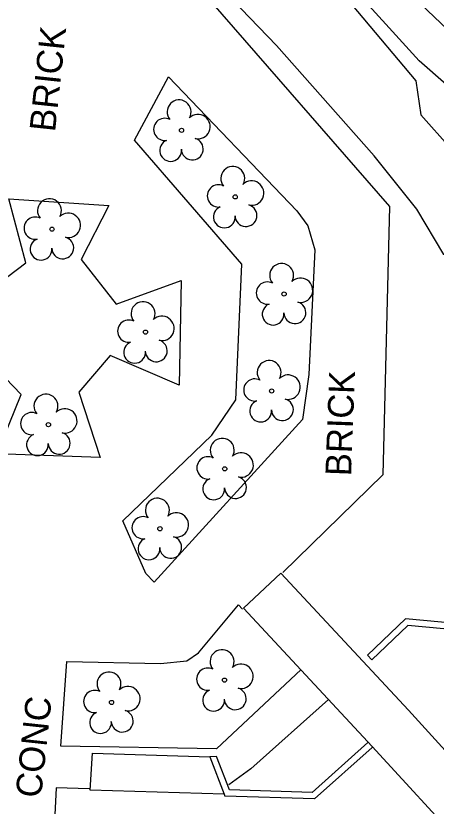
# Model space of a CAD drawing. Extents: x 2100323 to 2109811, y 740376 to 749755.
# Drawn here: x 2105730.4 to 2105795.7, y 741136.4 to 741259.2 of the extents above; entities that cross this region are included whole.
import ezdxf

# ---------------------------------------------------------------- set-up
doc = ezdxf.new("R2010")
doc.units = 0
for name, color, linetype in [('Exist Building', 7, 'Continuous'), ('Exist Other Culture Area Outline', 7, 'Continuous'), ('Exist Other Culture Area Outline Text', 7, 'Continuous'), ('Exist Roads Curbs', 7, 'Continuous'), ('Exist Vegetation Tree CELL', 7, 'Continuous'), ('Exist Vegetation Woods Line', 7, 'Continuous')]:
    doc.layers.add(name, color=color, linetype=linetype)

msp = doc.modelspace()

# ---------------------------------------------------------------- linework, layer by layer
at = {"layer": 'Exist Building'}
msp.add_lwpolyline([(2105826.62, 741201.03), (2105827.44, 741209.78), (2105827.35, 741214.07), (2105826.47, 741216.61), (2105824.04, 741219.49), (2105819.08, 741224.73), (2105814.62, 741229.34), (2105817.18, 741235.26), (2105813.1, 741239.74), (2105807.54, 741238.08), (2105797.26, 741248.54), (2105793.09, 741252.25), (2105781.64, 741264.87), (2105766.47, 741281.92)], dxfattribs=at)
at = {"layer": 'Exist Other Culture Area Outline'}
msp.add_line((2105785.7, 741159.17), (2105785.01, 741159.9), dxfattribs=at)
for points in [[(2105748.17, 741301.53), (2105747.71, 741295.42), (2105743.14, 741295.79), (2105742.43, 741282.09), (2105747.75, 741281.62), (2105746.78, 741267.37), (2105746.63, 741262.29), (2105760.61, 741261.52), (2105788.46, 741229.6), (2105787.43, 741187.92), (2105771.87, 741172.75)], [(2105775.92, 741203.5), (2105774.94, 741196.52), (2105751.87, 741171.22), (2105750.56, 741172.57), (2105747.03, 741180.78), (2105760.84, 741194.05), (2105764.59, 741199.57), (2105765.5, 741220.64), (2105748.83, 741239.92), (2105754.1, 741249.77), (2105774.06, 741228.95), (2105775.76, 741226.62), (2105776.86, 741222.89), (2105775.92, 741203.5)], [(2105725.05, 741206.75), (2105716.06, 741203.25), (2105716.77, 741219.75), (2105725, 741215.61), (2105731.92, 741220.86), (2105729.29, 741230.81), (2105744.84, 741229.76), (2105740.55, 741221.35), (2105745.95, 741214.42), (2105756.05, 741218.08), (2105755.77, 741201.86), (2105745.02, 741206.43), (2105740.15, 741200.73), (2105743.51, 741190.62), (2105727.4, 741191.19), (2105731.22, 741200.37), (2105725.05, 741206.75)], [(2105817.86, 741227.11), (2105827.76, 741216.44), (2105827.22, 741198.64), (2105816.44, 741187.44), (2105815.84, 741173.63), (2105804.7, 741163.25), (2105791.28, 741164.5), (2105785.7, 741159.17)], [(2105817.12, 741226.43), (2105826.75, 741216.06), (2105826.24, 741199.06), (2105815.46, 741187.86), (2105814.85, 741174.08), (2105804.35, 741164.29), (2105790.92, 741165.53), (2105785.01, 741159.9)], [(2105785.76, 741145.68), (2105765.76, 741167.18), (2105771.59, 741172.65), (2105791.43, 741151.32), (2105802.27, 741139.38), (2105811.55, 741147.82), (2105810.99, 741148.44), (2105811.5, 741160.45), (2105819.88, 741167.6), (2105831.95, 741167.08), (2105839.64, 741159.02), (2105839.31, 741147.69), (2105830.8, 741139.82), (2105829.98, 741121.54), (2105855.21, 741120.72)], [(2105758.76, 741160.23), (2105764.98, 741167.7), (2105765.62, 741167.04)], [(2105774.75, 741157.68), (2105761.59, 741145.34), (2105737.39, 741145.77), (2105738.3, 741158.91), (2105752.85, 741158.61), (2105756.95, 741159.01), (2105758.76, 741160.23)], [(2105778.97, 741152.98), (2105766.9, 741142.24), (2105763.47, 741139.74)], [(2105785.11, 741146.3), (2105776.43, 741138.55), (2105763.57, 741138.97), (2105761.56, 741144.15)], [(2105785.78, 741145.55), (2105776.8, 741137.54), (2105762.87, 741137.99)], [(2105860.63, 741112.2), (2105854.71, 741112.78), (2105855.03, 741115.78), (2105829.68, 741116.72), (2105808.88, 741117.36), (2105808.05, 741122.35), (2105818.45, 741121.95), (2105819.29, 741139.46), (2105815.46, 741143.63), (2105806.97, 741135.77), (2105800.34, 741129.83), (2105785.76, 741145.68)], [(2105742.3, 741144.65), (2105760.55, 741144.1), (2105762.77, 741138.27), (2105741.94, 741138.92), (2105742.3, 741144.65)], [(2105761.56, 741144.15), (2105760.55, 741144.1), (2105762.77, 741138.27), (2105762.87, 741137.99)], [(2105741.75, 741139.12), (2105736.65, 741139.25), (2105735.9, 741124.69), (2105760.9, 741123.93), (2105801.24, 741122.73), (2105807.91, 741122.57)]]:
    msp.add_lwpolyline(points, dxfattribs=at)
at = {"layer": 'Exist Roads Curbs'}
msp.add_lwpolyline([(2105835.68, 741246.28), (2105822.53, 741247.01), (2105819.69, 741247.18), (2105816.67, 741247.66), (2105812.11, 741248.72), (2105808.57, 741249.87), (2105805.04, 741251.29), (2105802.06, 741253.12), (2105798.57, 741256.06), (2105793.28, 741261.1), (2105785.84, 741269.15), (2105776.99, 741278.77), (2105769.75, 741286.77), (2105763.68, 741293.19), (2105760.82, 741295.72), (2105758.69, 741297.4), (2105756.81, 741298.6), (2105754.46, 741299.85), (2105752.53, 741300.62), (2105749.26, 741301.52), (2105747.88, 741301.83), (2105745.49, 741302.02), (2105743.41, 741302.05), (2105743.26, 741298.28)], dxfattribs=at)
at = {"layer": 'Exist Vegetation Tree CELL'}
for p, q in [((2105756.13, 741241.43), (2105756.13, 741241.43)), ((2105764.47, 741231.1), (2105764.47, 741231.1)), ((2105736, 741226.08), (2105736, 741226.08)), ((2105772.07, 741216), (2105772.07, 741216)), ((2105750.53, 741210.08), (2105750.53, 741210.08)), ((2105770.14, 741200.94), (2105770.14, 741200.94)), ((2105735.44, 741195.7), (2105735.44, 741195.7)), ((2105762.85, 741188.84), (2105762.85, 741188.84)), ((2105752.77, 741179.53), (2105752.77, 741179.53)), ((2105762.81, 741156.01), (2105762.81, 741156.01)), ((2105745.25, 741152.54), (2105745.25, 741152.54))]:
    msp.add_line(p, q, dxfattribs=at)
for centre in [(2105756.13, 741241.43), (2105764.47, 741231.1), (2105736, 741226.08), (2105772.07, 741216), (2105750.53, 741210.08), (2105770.14, 741200.94), (2105735.44, 741195.7), (2105762.85, 741188.84), (2105752.77, 741179.53), (2105762.81, 741156.01), (2105745.25, 741152.54)]:
    msp.add_circle(centre, 0.326, dxfattribs=at)
for centre, radius, start, end in [((2105755.75, 741244.31), 1.86, 330.1651, 219.7134), ((2105758.68, 741242.02), 1.9, 257.1011, 134.1999), ((2105753.52, 741241.59), 1.73, 62.6636, 279.3457), ((2105757.8, 741238.53), 1.7, 181.2822, 74.56), ((2105754.43, 741238.31), 1.69, 111.5671, 6.231), ((2105764.09, 741233.97), 1.86, 330.1651, 219.7134), ((2105761.87, 741231.25), 1.73, 62.6636, 279.3457), ((2105767.02, 741231.69), 1.9, 257.1011, 134.1999), ((2105735.61, 741228.96), 1.86, 330.1651, 219.7134), ((2105762.77, 741227.98), 1.69, 111.5671, 6.231), ((2105766.15, 741228.2), 1.7, 181.2822, 74.56), ((2105733.39, 741226.24), 1.73, 62.6636, 279.3457), ((2105738.54, 741226.67), 1.9, 257.1011, 134.1999), ((2105734.29, 741222.96), 1.69, 111.5671, 6.231), ((2105737.67, 741223.18), 1.7, 181.2822, 74.56), ((2105771.69, 741218.88), 1.86, 330.1651, 219.7134), ((2105774.62, 741216.59), 1.9, 257.1011, 134.1999), ((2105769.47, 741216.16), 1.73, 62.6636, 279.3457), ((2105750.15, 741212.95), 1.86, 330.1651, 219.7134), ((2105770.37, 741212.88), 1.69, 111.5671, 6.231), ((2105773.75, 741213.1), 1.7, 181.2822, 74.56), ((2105747.93, 741210.23), 1.73, 62.6636, 279.3457), ((2105753.08, 741210.66), 1.9, 257.1011, 134.1999), ((2105748.83, 741206.95), 1.69, 111.5671, 6.231), ((2105752.2, 741207.18), 1.7, 181.2822, 74.56), ((2105769.75, 741203.81), 1.86, 330.1651, 219.7134), ((2105772.69, 741201.53), 1.9, 257.1011, 134.1999), ((2105767.53, 741201.09), 1.73, 62.6636, 279.3457), ((2105735.06, 741198.58), 1.86, 330.1651, 219.7134), ((2105771.81, 741198.04), 1.7, 181.2822, 74.56), ((2105768.43, 741197.82), 1.69, 111.5671, 6.231), ((2105732.84, 741195.86), 1.73, 62.6636, 279.3457), ((2105737.99, 741196.29), 1.9, 257.1011, 134.1999), ((2105733.74, 741192.58), 1.69, 111.5671, 6.231), ((2105737.12, 741192.8), 1.7, 181.2822, 74.56), ((2105762.46, 741191.71), 1.86, 330.1651, 219.7134), ((2105765.4, 741189.43), 1.9, 257.1011, 134.1999), ((2105760.24, 741188.99), 1.73, 62.6636, 279.3457), ((2105761.14, 741185.72), 1.69, 111.5671, 6.231), ((2105764.52, 741185.94), 1.7, 181.2822, 74.56), ((2105752.38, 741182.41), 1.86, 330.1651, 219.7134), ((2105750.16, 741179.69), 1.73, 62.6636, 279.3457), ((2105755.32, 741180.12), 1.9, 257.1011, 134.1999), ((2105751.06, 741176.41), 1.69, 111.5671, 6.231), ((2105754.44, 741176.63), 1.7, 181.2822, 74.56), ((2105762.43, 741158.88), 1.86, 330.1651, 219.7134), ((2105760.21, 741156.16), 1.73, 62.6636, 279.3457), ((2105765.36, 741156.6), 1.9, 257.1011, 134.1999), ((2105744.86, 741155.41), 1.86, 330.1651, 219.7134), ((2105742.64, 741152.69), 1.73, 62.6636, 279.3457), ((2105747.8, 741153.12), 1.9, 257.1011, 134.1999), ((2105761.11, 741152.89), 1.69, 111.5671, 6.231), ((2105764.48, 741153.11), 1.7, 181.2822, 74.56), ((2105743.54, 741149.41), 1.69, 111.5671, 6.231), ((2105746.92, 741149.64), 1.7, 181.2822, 74.56)]:
    msp.add_arc(centre, radius, start, end, dxfattribs=at)
at = {"layer": 'Exist Vegetation Woods Line'}
msp.add_lwpolyline([(2105770.88, 741254.62), (2105759.87, 741266.14), (2105759.18, 741271.2), (2105761.44, 741276.67), (2105764.6, 741279.24), (2105768.98, 741277.15), (2105783.49, 741259.93), (2105792.56, 741249.13), (2105793.33, 741243.86), (2105797.94, 741238.67), (2105804.82, 741235.85), (2105810.23, 741233.13), (2105812.79, 741229.25), (2105811.37, 741224.67), (2105806.73, 741220.05), (2105802.04, 741219.28), (2105796.89, 741222.15), (2105792.69, 741229.21), (2105786.05, 741237.5), (2105770.88, 741254.62)], dxfattribs=at)

# ---------------------------------------------------------------- texts
at = {"layer": 'Exist Other Culture Area Outline Text'}
for s, rotation, p in [('BRICK', 83.8864, (2105736.47, 741241.09)), ('BRICK', 87.8577, (2105782.48, 741187.66)), ('CONC', 83.8864, (2105734.29, 741137.6))]:
    msp.add_text(s, height=4, rotation=rotation, dxfattribs=at).set_placement(p)

doc.saveas('drawing.dxf')
